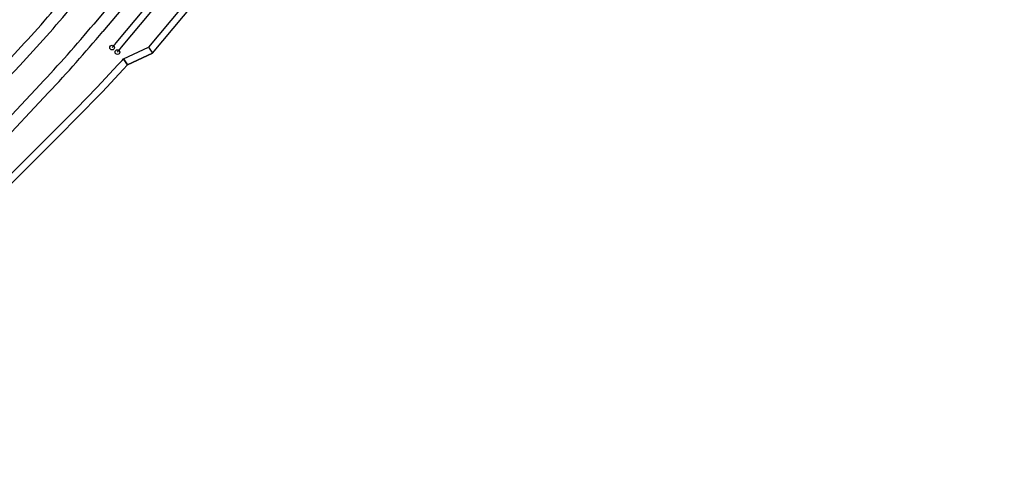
# Model space of a CAD drawing. Extents: x 468143 to 491361, y 1438528 to 1468730.
# Drawn here: x 470144 to 470992, y 1440526 to 1440917 of the extents above; entities that cross this region are included whole.
import ezdxf

# ---------------------------------------------------------------- set-up
doc = ezdxf.new("R2010")
doc.units = 0
doc.layers.add('Xreference_dp', color=7, linetype='Continuous')

msp = doc.modelspace()

# ---------------------------------------------------------------- linework, layer by layer
at = {"layer": 'Xreference_dp'}
for p, q in [((470817.8, 1441641.32), (470207.76, 1440913.14)), ((470819.08, 1441627.28), (470215.43, 1440906.72)), ((470233.15, 1440883.35), (470254.6, 1440893.37)), ((470236.55, 1440878.17), (470258.11, 1440888.23)), ((470144.26, 1440877.74), (469813.87, 1440526.31)), ((470231.98, 1440882.05), (470233.15, 1440883.35)), ((470231.98, 1440882.05), (470231.98, 1440882.05)), ((470233.15, 1440883.35), (470236.55, 1440878.17)), ((470161.74, 1440861.3), (469962.41, 1440649.28)), ((470169.03, 1440854.45), (469969.7, 1440642.43))]:
    msp.add_line(p, q, dxfattribs=at)
msp.add_lwpolyline([(470254.6, 1440893.37), (470258.11, 1440888.23), (470992, 1441764.24), (470987.4, 1441768.09)], close=True, dxfattribs=at)
for points in [[(470226.92, 1440897.09), (470834.86, 1441622.76)], [(470231.52, 1440893.23), (470839.46, 1441618.9)], [(470233.15, 1440883.35), (470254.6, 1440893.37), (470258.11, 1440888.23), (470236.55, 1440878.17), (470233.15, 1440883.35)], [(469982.81, 1440630.1), (469997.82, 1440645.85), (470015.38, 1440663.6), (470033.08, 1440681.26), (470050.79, 1440698.92), (470068.5, 1440716.59), (470086.21, 1440734.25), (470103.91, 1440751.92), (470121.62, 1440769.58), (470139.33, 1440787.25), (470157.04, 1440804.91), (470174.75, 1440822.58), (470188.36, 1440836.16), (470192.62, 1440840.44), (470210.74, 1440859.12), (470228.47, 1440878.18), (470231.98, 1440882.05)], [(469987.19, 1440625.99), (470002.18, 1440641.73), (470022.02, 1440661.75), (470037.45, 1440677.15), (470055.16, 1440694.81), (470072.87, 1440712.48), (470090.58, 1440730.14), (470108.28, 1440747.81), (470125.99, 1440765.48), (470143.7, 1440783.14), (470161.41, 1440800.81), (470179.12, 1440818.47), (470192.74, 1440832.06), (470215.21, 1440855.12), (470233.03, 1440874.28), (470236.55, 1440878.17)]]:
    msp.add_lwpolyline(points, dxfattribs=at)
for centre in [(470223.45, 1440892.96), (470223.45, 1440892.96), (470228.05, 1440889.1), (470228.05, 1440889.1)]:
    msp.add_circle(centre, 2, dxfattribs=at)
for radius, start in [(1178, 316.76766), (1188, 316.76766), (1212, 316.76766), (1222, 316.76766), (1237, 319.79479), (1243, 319.796)]:
    msp.add_arc((469278.7, 1441691.47), radius, start, 320.04493, dxfattribs=at)

doc.saveas('drawing.dxf')
